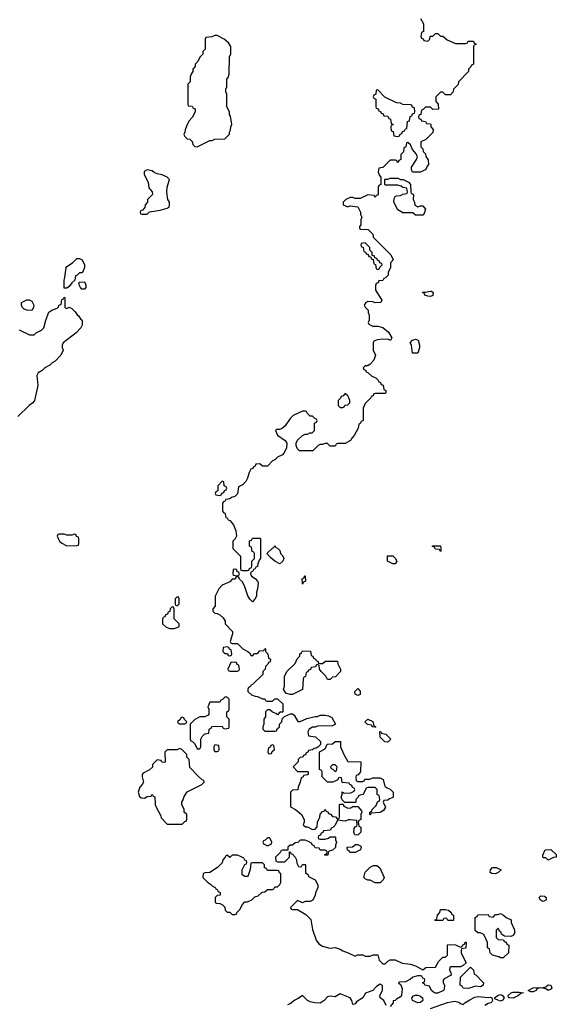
# Model space of a CAD drawing. Header units: inches. Extents: x 2380249 to 2585472, y 382747 to 546448.
# Tile 504 of 626: x 2550014 to 2554294, y 446079 to 453924. Entities that reach past the tile are written whole.
import ezdxf

# ---------------------------------------------------------------- set-up
doc = ezdxf.new("R2010")
doc.units = ezdxf.units.IN
doc.header["$MEASUREMENT"] = 0
doc.layers.add('C5454', color=7, linetype='Continuous')
doc.layers.add('C5455', color=7, linetype='Continuous')

msp = doc.modelspace()

# ---------------------------------------------------------------- linework, layer by layer
at = {"layer": 'C5454', "color": 4, "elevation": 36}
for points in [[(2551637.3, 450000), (2551638, 449998), (2551650, 449994), (2551658, 449958), (2551670, 449954), (2551678, 449938), (2551690, 449934), (2551719.8, 449899.8), (2551738, 449850), (2551742, 449810), (2551732.7, 449787.3), (2551714, 449770), (2551714, 449710), (2551774, 449650), (2551774, 449550), (2551778, 449538), (2551790, 449534), (2551830, 449534), (2551842, 449538), (2551846, 449550), (2551862, 449558), (2551866, 449570), (2551866, 449610), (2551886, 449630), (2551886, 449670), (2551882, 449682), (2551867.3, 449687.3), (2551862, 449722), (2551846, 449730), (2551847.3, 449772.7), (2551862, 449778), (2551870, 449794), (2551930, 449794), (2551934, 449790), (2551934, 449630), (2551923.6, 449616.4), (2551912.7, 449587.3), (2551911.6, 449568.4), (2551898, 449562), (2551890, 449546), (2551878, 449542), (2551870, 449526), (2551858, 449522), (2551854, 449510), (2551862, 449490), (2551891.2, 449471.1), (2551911.2, 449451.1), (2551916.9, 449436.9), (2551912, 449390), (2551903.6, 449363.6), (2551902, 449330), (2551890, 449306), (2551870, 449286), (2551850, 449306), (2551834.6, 449334.6), (2551810, 449406), (2551790, 449446), (2551767.3, 449467.3), (2551762, 449482), (2551750, 449486), (2551738, 449482), (2551732.7, 449467.3), (2551710, 449466), (2551690, 449446), (2551630, 449418), (2551602, 449390), (2551574, 449330), (2551572, 449250), (2551554, 449230), (2551554, 449210), (2551570, 449194), (2551590, 449192), (2551610, 449182), (2551636.9, 449156.9), (2551651.6, 449131.6), (2551654, 449110), (2551712, 449050), (2551712, 449030), (2551694, 448970), (2551698, 448958), (2551710, 448954), (2551750, 448954), (2551794, 448910), (2551834, 448890), (2551852.7, 448872.7), (2551858, 448858), (2551870, 448854), (2551887.3, 448872.7), (2551910, 448874), (2551930, 448894), (2551962, 448898), (2551970, 448914), (2551974, 448910), (2551974, 448890), (2551994, 448870), (2551998, 448838), (2552014, 448830), (2552012.7, 448807.3), (2551998, 448802), (2551994, 448790), (2551974, 448770), (2551971.6, 448748.4), (2551954, 448730), (2551952.7, 448707.3), (2551870, 448626), (2551858, 448622), (2551854, 448610), (2551838, 448602), (2551834, 448590), (2551834, 448570), (2551863.6, 448543.6), (2551892.7, 448532.7), (2551911.6, 448531.6), (2551950, 448514), (2551970, 448514), (2551978, 448498), (2551990, 448494), (2552030, 448494), (2552050, 448514), (2552070, 448514), (2552111.6, 448471.6), (2552114, 448410), (2552110, 448406), (2552090, 448406), (2552070, 448386), (2552056.4, 448396.4), (2552030, 448406), (2552010, 448426), (2551990, 448426), (2551974, 448410), (2551974, 448370), (2551962, 448350), (2551962, 448310), (2551954, 448290), (2551954, 448270), (2551970, 448254), (2552050, 448254), (2552062, 448258), (2552067.3, 448272.7), (2552086, 448290), (2552086, 448310), (2552106, 448330), (2552107.3, 448352.7), (2552127.3, 448372.7), (2552172.7, 448392.7), (2552190, 448394), (2552203.6, 448383.6), (2552232.7, 448332.7), (2552250, 448332), (2552303.1, 448356.9), (2552370, 448372), (2552390, 448372), (2552410, 448382), (2552450, 448382), (2552476.9, 448376.9), (2552503.6, 448363.6), (2552532, 448310), (2552510, 448298), (2552390, 448295.3), (2552370, 448288), (2552350, 448288), (2552322, 448270), (2552312, 448250), (2552318, 448218), (2552374, 448210), (2552412.7, 448172.7), (2552414, 448150), (2552392.7, 448127.3), (2552379.6, 448120.4), (2552363.6, 448116.4), (2552350, 448106), (2552318, 448102), (2552312.7, 448087.3), (2552298, 448082), (2552292.7, 448067.3), (2552278, 448062), (2552272.7, 448047.3), (2552250, 448046), (2552234, 448030), (2552234, 448010), (2552194, 447970), (2552230, 447934), (2552310, 447934), (2552314, 447930), (2552314, 447910), (2552310, 447906), (2552278, 447902), (2552274, 447890), (2552258, 447882), (2552251.6, 447848.4), (2552234, 447810), (2552232.7, 447787.3), (2552190, 447786), (2552174, 447770), (2552172.7, 447652.7), (2552214, 447630), (2552262, 447590), (2552282, 447550), (2552282, 447530), (2552274, 447510), (2552292.7, 447492.7), (2552310, 447492), (2552350, 447472), (2552370, 447474), (2552387.3, 447492.7), (2552388, 447530), (2552408, 447570), (2552410, 447594), (2552430, 447614), (2552442, 447618), (2552450, 447634), (2552458, 447618), (2552472.7, 447612.7), (2552478, 447598), (2552492.7, 447592.7), (2552510, 447574), (2552532.7, 447572.7), (2552550, 447554), (2552562, 447558), (2552566, 447570), (2552566, 447670), (2552570, 447674), (2552594, 447674), (2552598, 447658), (2552630, 447642), (2552656.4, 447643.6), (2552670, 447654), (2552710, 447654), (2552739.6, 447619.6), (2552742, 447610), (2552734, 447590), (2552734, 447550), (2552718, 447542), (2552714, 447530), (2552718, 447498), (2552734, 447490), (2552734, 447450), (2552710, 447426), (2552686, 447430), (2552678, 447450), (2552680.4, 447479.6), (2552690, 447494), (2552702, 447498), (2552706, 447510), (2552702, 447542), (2552650, 447548), (2552632.7, 447547.3), (2552610, 447538), (2552550, 447546), (2552530, 447506), (2552512.7, 447487.3), (2552498, 447482), (2552492.7, 447467.3), (2552438, 447462), (2552432.7, 447447.3), (2552418, 447442), (2552412.7, 447427.3), (2552398, 447422), (2552394, 447410), (2552398, 447398), (2552410, 447394), (2552450, 447394), (2552476.4, 447403.6), (2552490, 447414), (2552530, 447414), (2552534, 447410), (2552534, 447390), (2552542, 447370), (2552532.7, 447347.3), (2552531.6, 447328.4), (2552510, 447306), (2552482, 447298), (2552474, 447290), (2552472.7, 447267.3), (2552450, 447266), (2552446, 447270), (2552462, 447278), (2552466, 447290), (2552462, 447302), (2552450, 447306), (2552410, 447306), (2552402, 447322), (2552370, 447326), (2552362, 447342), (2552346, 447350), (2552342, 447362), (2552316.4, 447376.4), (2552290, 447386), (2552250, 447386), (2552231.6, 447368.4), (2552210, 447366), (2552190, 447346), (2552170, 447346), (2552154, 447330), (2552154, 447306), (2552110, 447306), (2552098, 447302), (2552094, 447290), (2552054, 447250), (2552058, 447218), (2552070, 447214), (2552130, 447214), (2552166, 447250), (2552166, 447294), (2552170, 447294), (2552178, 447278), (2552190, 447274), (2552211.6, 447251.6), (2552222, 447230), (2552223.6, 447203.6), (2552238, 447178), (2552250, 447174), (2552262, 447178), (2552270, 447194), (2552290, 447194), (2552294, 447190), (2552294, 447130), (2552314, 447110), (2552318, 447098), (2552371.2, 447071.1), (2552391.6, 447031.6), (2552391.6, 447008.4), (2552372.7, 446967.3), (2552371.6, 446948.4), (2552351.2, 446908.9), (2552330, 446898), (2552290, 446898), (2552270, 446888), (2552230, 446906), (2552174, 446850), (2552178, 446838), (2552190, 446834), (2552230, 446834), (2552295.3, 446795.3), (2552335.3, 446755.3), (2552350, 446674), (2552378, 446590), (2552399.6, 446559.6), (2552430, 446542), (2552486.4, 446526.4), (2552530, 446531.3), (2552570, 446518), (2552590, 446504.7), (2552634, 446490), (2552690, 446462), (2552708.4, 446471.6), (2552730, 446474), (2552751.6, 446471.6), (2552770, 446462), (2552810, 446462), (2552832, 446472), (2552870, 446474), (2552882, 446430), (2552910, 446402), (2552930, 446402), (2552950, 446422), (2552970, 446432), (2553010, 446432), (2553065.4, 446405.4), (2553130, 446398), (2553170, 446384.7), (2553230, 446354), (2553252.7, 446372.7), (2553330, 446374), (2553356.4, 446423.6), (2553390, 446454), (2553410, 446454), (2553418, 446462), (2553426, 446470), (2553426, 446550), (2553430, 446554), (2553490, 446552), (2553530, 446534), (2553542, 446538), (2553547.3, 446552.7), (2553562, 446558), (2553567.3, 446572.7), (2553574, 446574), (2553572.7, 446527.3), (2553538, 446522), (2553534, 446510), (2553534, 446490), (2553542, 446470), (2553574, 446410), (2553552, 446388), (2553530, 446378), (2553450, 446378), (2553445.4, 446374.6), (2553442, 446350), (2553451.6, 446331.6), (2553454, 446310), (2553399.6, 446280.4), (2553392, 446270), (2553392, 446250), (2553402, 446230), (2553399.6, 446200.4), (2553394, 446190), (2553350, 446168.7), (2553330, 446168.7), (2553314.6, 446174.6), (2553298, 446190), (2553282, 446222), (2553246, 446230), (2553242, 446242), (2553228, 446250), (2553242, 446258), (2553246, 446270), (2553242, 446282), (2553230, 446286), (2553222, 446302), (2553210, 446306), (2553190, 446306), (2553150, 446295.3), (2553130, 446278), (2553090, 446258), (2553043.6, 446256.4), (2553034, 446250), (2553052.7, 446232.7), (2553063.6, 446203.6), (2553058, 446150), (2553050, 446138), (2553019.6, 446120.4), (2553010, 446108), (2552994, 446106), (2552992, 446090), (2552970, 446062)], [(2552938, 446070), (2552918, 446110), (2552888, 446130), (2552886, 446150), (2552908.7, 446190), (2552907.3, 446227.3), (2552890, 446238), (2552859.6, 446220.4), (2552830, 446188), (2552771.6, 446168.4), (2552751.3, 446130), (2552701.4, 446098.6), (2552690, 446082), (2552670, 446078), (2552664, 446110), (2552649.4, 446129.4), (2552570, 446162), (2552530, 446139), (2552490, 446144), (2552470, 446139), (2552442, 446110), (2552410, 446089), (2552369.3, 446089.3), (2552330, 446098), (2552308.8, 446108.9), (2552270, 446148), (2552235.3, 446124.7), (2552207.5, 446112.5), (2552170, 446081.2), (2552150, 446073.2)], [(2553290, 446045.5), (2553427.4, 446092.6), (2553483.9, 446103.9), (2553516, 446096), (2553530, 446084), (2553550, 446076), (2553564, 446090), (2553604.7, 446115.3), (2553644.2, 446135.8), (2553670, 446141.8), (2553750, 446132.2), (2553770, 446135.3), (2553780.7, 446130), (2553785.5, 446110), (2553780.5, 446099.5), (2553770.5, 446089.5), (2553750, 446086), (2553722.8, 446070)]]:
    msp.add_lwpolyline(points, dxfattribs=at)
for points in [[(2550450, 449826), (2550430, 449818), (2550390, 449818), (2550370, 449826), (2550330, 449826), (2550318, 449822), (2550314, 449810), (2550322, 449790), (2550332, 449770), (2550350, 449752), (2550390, 449732), (2550470, 449734), (2550482, 449738), (2550486, 449750), (2550486, 449790), (2550482, 449802), (2550467.3, 449807.3), (2550462, 449822)], [(2552090, 449588), (2552049.1, 449609.1), (2552016.4, 449636.4), (2551986, 449670), (2552030, 449714), (2552042, 449718), (2552050, 449734), (2552058, 449718), (2552070, 449714), (2552090, 449694), (2552094, 449670), (2552110, 449654), (2552122, 449630), (2552114, 449610)], [(2553370, 449686), (2553362, 449702), (2553330, 449706), (2553322, 449722), (2553307.3, 449727.3), (2553307.3, 449732.7), (2553370, 449732), (2553374, 449710), (2553374, 449690)], [(2552990, 449588), (2552948, 449610), (2552948.8, 449651.1), (2552990, 449652), (2553010, 449634), (2553022, 449610), (2553010, 449588)], [(2551730, 449546), (2551718, 449542), (2551714, 449510), (2551718, 449498), (2551750, 449494), (2551762, 449498), (2551766, 449510), (2551762, 449522), (2551747.3, 449527.3), (2551742, 449542)], [(2552270, 449426), (2552266, 449470), (2552282, 449478), (2552286, 449490), (2552291.6, 449491.6), (2552294, 449450), (2552278, 449442)], [(2551270, 449326), (2551254, 449310), (2551254, 449270), (2551258, 449258), (2551270, 449254), (2551286, 449270), (2551286, 449310), (2551282, 449322)], [(2551230, 449246), (2551214, 449230), (2551212.7, 449207.3), (2551198, 449202), (2551192.7, 449187.3), (2551178, 449182), (2551172.7, 449167.3), (2551158, 449162), (2551154, 449150), (2551154, 449110), (2551183.6, 449083.6), (2551212.7, 449072.7), (2551247.3, 449072.7), (2551270, 449082), (2551286, 449090), (2551286, 449110), (2551246, 449150), (2551246, 449230), (2551242, 449242)], [(2551670, 448926), (2551638, 448922), (2551634, 448890), (2551650, 448874), (2551672.7, 448872.7), (2551678, 448858), (2551690, 448854), (2551702, 448858), (2551706, 448870), (2551702, 448902), (2551687.3, 448907.3), (2551682, 448922)], [(2552410, 448794), (2552430, 448794), (2552452.7, 448812.7), (2552550, 448814), (2552552.7, 448792.7), (2552572, 448750), (2552572, 448730), (2552532.7, 448687.3), (2552510, 448686), (2552490, 448666), (2552470, 448666), (2552454.6, 448694.6), (2552418, 448730), (2552406, 448750), (2552402, 448782), (2552390, 448786), (2552378, 448782), (2552372.7, 448767.3), (2552338, 448762), (2552332.7, 448747.3), (2552318, 448742), (2552312.7, 448727.3), (2552298, 448722), (2552294, 448690), (2552278, 448682), (2552274, 448670), (2552270, 448586), (2552190, 448548), (2552170, 448548), (2552138, 448558), (2552118, 448590), (2552126, 448610), (2552126, 448690), (2552146, 448730), (2552210, 448794), (2552228.4, 448831.6), (2552247.3, 448852.7), (2552248.4, 448871.6), (2552262, 448878), (2552270, 448894), (2552332.7, 448892.7), (2552338, 448858), (2552352.7, 448852.7), (2552358, 448838), (2552374, 448830), (2552378, 448818), (2552392.7, 448812.7), (2552398, 448798)], [(2551730, 448806), (2551698, 448802), (2551674, 448750), (2551678, 448738), (2551690, 448734), (2551750, 448734), (2551762, 448738), (2551766, 448750), (2551762, 448782), (2551747.3, 448787.3), (2551742, 448802)], [(2552710, 448538), (2552688.7, 448550), (2552688, 448570), (2552710, 448594), (2552730, 448574), (2552730, 448548)], [(2551670, 448526), (2551650, 448526), (2551632.7, 448507.3), (2551618, 448502), (2551610, 448486), (2551530, 448486), (2551514, 448450), (2551522, 448430), (2551522, 448390), (2551518, 448382), (2551490, 448368), (2551450, 448368), (2551410, 448348), (2551374, 448310), (2551374, 448190), (2551378, 448178), (2551392.7, 448172.7), (2551410, 448154), (2551430, 448114), (2551450, 448114), (2551458, 448130), (2551458, 448190), (2551468.4, 448211.6), (2551490, 448234), (2551522, 448238), (2551526, 448270), (2551542, 448278), (2551547.3, 448292.7), (2551630, 448294), (2551638, 448278), (2551650, 448274), (2551682, 448278), (2551686, 448290), (2551686, 448350), (2551666, 448370), (2551666, 448410), (2551682, 448418), (2551686, 448430), (2551686, 448510)], [(2551310, 448366), (2551298, 448362), (2551292.7, 448347.3), (2551274, 448330), (2551278, 448318), (2551290, 448314), (2551330, 448314), (2551342, 448318), (2551346, 448330), (2551327.3, 448347.3), (2551322, 448362)], [(2552850, 448286), (2552826, 448290), (2552822, 448302), (2552788.4, 448308.4), (2552766, 448330), (2552790, 448351.3), (2552830, 448332), (2552838, 448298), (2552854, 448290)], [(2552950, 448168), (2552926, 448170), (2552890, 448206), (2552887.3, 448252.7), (2552894, 448250), (2552898, 448238), (2552934, 448230), (2552974, 448190)], [(2551570, 448146), (2551562, 448130), (2551563.6, 448103.6), (2551570, 448094), (2551590, 448094), (2551602, 448098), (2551606, 448110), (2551602, 448142)], [(2552030, 448146), (2552018, 448142), (2552012.7, 448127.3), (2551998, 448122), (2551994, 448090), (2551998, 448078), (2552010, 448074), (2552022, 448078), (2552027.3, 448092.7), (2552046, 448110), (2552042, 448142)], [(2552710, 447854), (2552750, 447854), (2552762, 447858), (2552768, 447872), (2552807.3, 447872.7), (2552830, 447882), (2552890, 447882), (2552912, 447870), (2552923.6, 447823.6), (2552930, 447814), (2552943.6, 447803.6), (2552970, 447794), (2552994, 447770), (2552994, 447730), (2552990, 447726), (2552963.6, 447716.4), (2552950, 447706), (2552918, 447702), (2552914, 447690), (2552932, 447650), (2552916.9, 447623.1), (2552890, 447608), (2552818, 447602), (2552810, 447586), (2552806, 447590), (2552806, 447610), (2552822, 447618), (2552826, 447630), (2552856.4, 447663.6), (2552867.3, 447692.7), (2552882, 447698), (2552886, 447710), (2552882, 447742), (2552866, 447750), (2552866, 447790), (2552850, 447806), (2552790, 447806), (2552778, 447802), (2552754, 447750), (2552718, 447742), (2552714, 447730), (2552694, 447710), (2552694, 447690), (2552690, 447686), (2552606, 447686), (2552587.3, 447707.3), (2552578, 447730), (2552586, 447750), (2552587.3, 447772.7), (2552602, 447762), (2552656.4, 447763.6), (2552682, 447778), (2552686, 447790), (2552682, 447802), (2552667.3, 447807.3), (2552662, 447822), (2552646, 447830), (2552642, 447842), (2552587.3, 447847.3), (2552582, 447882), (2552570, 447886), (2552558, 447882), (2552552.7, 447867.3), (2552511.3, 447848.7), (2552470, 447848), (2552426, 447890), (2552426, 447930), (2552422, 447942), (2552406, 447950), (2552406, 448090), (2552450, 448114), (2552467.3, 448152.7), (2552510, 448154), (2552530, 448174), (2552572.7, 448172.7), (2552574, 448130), (2552598, 448070), (2552630, 448014), (2552734, 448010), (2552732, 447930), (2552712.7, 447907.3), (2552698, 447902), (2552694, 447890), (2552698, 447858)], [(2551290, 448118), (2551270, 448106), (2551190, 448106), (2551172.7, 448087.3), (2551174, 448010), (2551170, 448006), (2551147.3, 448007.3), (2551142, 448022), (2551110, 448026), (2551074, 447990), (2551072.7, 447967.3), (2551050, 447946), (2550999.6, 447920.4), (2550992, 447910), (2550992, 447890), (2551002, 447850), (2550991.2, 447828.9), (2550972, 447810), (2550958, 447770), (2550970, 447734), (2550983.6, 447723.6), (2551010, 447722), (2551030, 447734), (2551062, 447738), (2551070, 447754), (2551078, 447738), (2551092.7, 447732.7), (2551094, 447670), (2551102, 447650), (2551139.6, 447579.6), (2551143.6, 447563.6), (2551190, 447514), (2551310, 447514), (2551330, 447534), (2551342, 447538), (2551346, 447550), (2551346, 447590), (2551326, 447610), (2551326, 447630), (2551308, 447670), (2551308, 447690), (2551316.4, 447703.6), (2551324.7, 447735.3), (2551349.1, 447770.9), (2551466, 447830), (2551486, 447850), (2551482, 447862), (2551470, 447866), (2551436.4, 447896.4), (2551370, 447966), (2551366, 448030), (2551347.3, 448047.3), (2551346, 448070), (2551306, 448110)], [(2552530, 447986), (2552510, 447986), (2552494, 447970), (2552498, 447958), (2552512.7, 447952.7), (2552530, 447934), (2552542, 447938), (2552546, 447970)], [(2552010, 447406), (2551990, 447406), (2551972.7, 447387.3), (2551958, 447382), (2551954, 447370), (2551958, 447358), (2551990, 447342), (2552022, 447358), (2552026, 447370)], [(2552647.3, 447287.3), (2552642, 447302), (2552627.3, 447307.3), (2552626, 447330), (2552667.3, 447332.7), (2552691.6, 447351.6), (2552711.6, 447351.6), (2552730, 447342), (2552738, 447330), (2552731.2, 447308.9), (2552690, 447288)], [(2551750, 447268), (2551730, 447268), (2551710, 447266), (2551690, 447248), (2551670, 447266), (2551658, 447262), (2551654, 447250), (2551634, 447230), (2551630, 447206), (2551591.2, 447168.9), (2551530, 447128), (2551492.7, 447127.3), (2551478, 447122), (2551474, 447090), (2551511.6, 447051.6), (2551536.9, 447036.9), (2551550, 447022), (2551574, 447010), (2551578, 446998), (2551590, 446994), (2551598, 446978), (2551614, 446970), (2551612.7, 446947.3), (2551590, 446946), (2551574, 446930), (2551574, 446890), (2551583.6, 446883.6), (2551610, 446882), (2551630, 446874), (2551650, 446854), (2551654, 446830), (2551670, 446814), (2551690, 446814), (2551710, 446794), (2551730, 446794), (2551742, 446798), (2551746, 446810), (2551770, 446834), (2551790, 446874), (2551810, 446894), (2551830, 446894), (2551866, 446910), (2551890, 446934), (2551916.4, 446943.6), (2551948.4, 446971.6), (2551970, 446974), (2551990, 446994), (2552030, 446994), (2552042, 446998), (2552050, 447014), (2552070, 447014), (2552090, 447034), (2552098, 447050), (2552098, 447118), (2552087.3, 447127.3), (2552082, 447142), (2552070, 447146), (2551990, 447146), (2551982, 447162), (2551967.3, 447167.3), (2551966, 447190), (2551950, 447206), (2551870, 447206), (2551858, 447202), (2551852.7, 447152.7), (2551835.3, 447104.7), (2551830, 447098), (2551810, 447098), (2551788.7, 447110), (2551788.7, 447150), (2551810, 447194), (2551822, 447198), (2551826, 447210), (2551822, 447222), (2551810, 447226), (2551802, 447242), (2551776.4, 447256.4)], [(2554230, 447228), (2554210, 447246), (2554190, 447246), (2554186, 447250), (2554187.3, 447267.3), (2554206, 447310), (2554250, 447312), (2554292.7, 447272.7), (2554294, 447250), (2554272.7, 447247.3)], [(2552850, 447046), (2552810, 447068), (2552790, 447068), (2552770, 447078), (2552758, 447090), (2552769.1, 447130.9), (2552810, 447172), (2552836.4, 447183.6), (2552863.6, 447183.6), (2552885.4, 447165.4), (2552922, 447090), (2552914, 447070), (2552890, 447046)], [(2553810, 447118), (2553780.4, 447120.4), (2553766, 447130), (2553768, 447150), (2553786, 447170), (2553814, 447170), (2553854, 447150), (2553830, 447128)], [(2554190, 446898), (2554180.4, 446900.4), (2554166, 446910), (2554158, 446930), (2554170, 446942), (2554199.6, 446939.6), (2554214, 446930), (2554214, 446910), (2554210, 446908)], [(2553430, 446746), (2553422, 446762), (2553410, 446766), (2553398, 446762), (2553390, 446746), (2553330, 446746), (2553326, 446750), (2553342, 446758), (2553346, 446790), (2553366, 446810), (2553370, 446834), (2553410, 446834), (2553434, 446830), (2553454, 446810), (2553458, 446798), (2553474, 446790), (2553474, 446750), (2553470, 446746)], [(2553930, 446618), (2553880.4, 446620.4), (2553858, 446638), (2553855.3, 446650), (2553842, 446662), (2553830, 446686), (2553814, 446670), (2553814, 446610), (2553830, 446594), (2553872.7, 446592.7), (2553878, 446578), (2553892.7, 446572.7), (2553898, 446558), (2553914, 446550), (2553912, 446490), (2553870, 446448.7), (2553850, 446448.7), (2553836.4, 446456.4), (2553786, 446470), (2553766, 446490), (2553762, 446522), (2553746, 446530), (2553746, 446570), (2553718, 446630), (2553710, 446638), (2553687.3, 446647.3), (2553668.4, 446648.4), (2553647.3, 446667.3), (2553646, 446770), (2553662, 446778), (2553667.3, 446792.7), (2553750, 446794), (2553758, 446778), (2553790, 446774), (2553810, 446794), (2553830, 446794), (2553850, 446802), (2553874, 446790), (2553894, 446770), (2553932.7, 446752.7), (2553934, 446730), (2553956.9, 446676.9), (2553962, 446650), (2553950, 446626)], [(2553690, 446219), (2553650, 446222), (2553610, 446209.2), (2553590, 446205.2), (2553550, 446208), (2553542, 446222), (2553526, 446230), (2553530, 446294), (2553610, 446374), (2553634, 446350), (2553638, 446318), (2553652.7, 446312.7), (2553712, 446250), (2553711, 446230)], [(2553950, 446126.6), (2553918, 446130), (2553913.2, 446133.2), (2553909.2, 446150), (2553932.7, 446170), (2553950, 446176.1), (2553996.7, 446176.7), (2554030.9, 446170.9), (2554010, 446166), (2553991.6, 446148.4)], [(2554230, 446189.7), (2554210, 446202.7), (2554170, 446209.3), (2554138, 446202), (2554132, 446190), (2554110, 446178.7), (2554090, 446178), (2554069, 446190), (2554109.8, 446210.2), (2554190, 446213.4), (2554210, 446217.3), (2554230, 446234.6), (2554250, 446231.8), (2554257.4, 446210), (2554250, 446198.4)], [(2553190, 446089.4), (2553148, 446110), (2553142, 446130), (2553154.6, 446145.4), (2553170, 446151.3), (2553190, 446150.8), (2553210, 446142.8), (2553226, 446130), (2553230.4, 446109.6), (2553210, 446093.2)], [(2553850, 446104.5), (2553810, 446119), (2553801.2, 446130), (2553830, 446152), (2553850, 446156), (2553864, 446150), (2553878.8, 446130), (2553867.9, 446112.1)]]:
    msp.add_lwpolyline(points, close=True, dxfattribs=at)
at = {"layer": 'C5455', "color": 4}
for points, elevation in [([(2553210, 453934), (2553234, 453890), (2553234, 453830), (2553218, 453822), (2553214, 453790), (2553218, 453778), (2553232.7, 453772.7), (2553238, 453758), (2553270, 453754), (2553286, 453770), (2553287.3, 453792.7), (2553310, 453794), (2553330, 453814), (2553350, 453814), (2553370, 453794), (2553390, 453794), (2553423.6, 453763.6), (2553490, 453734), (2553570, 453734), (2553582, 453738), (2553590, 453754), (2553632.7, 453752.7), (2553638, 453738), (2553654, 453730), (2553638, 453722), (2553634, 453710), (2553634, 453570), (2553618, 453562), (2553612.7, 453547.3), (2553594, 453530), (2553594, 453510), (2553514, 453430), (2553511.6, 453408.4), (2553474, 453370), (2553471.6, 453348.4), (2553450, 453326), (2553410, 453326), (2553390, 453346), (2553370, 453346), (2553334, 453310), (2553332.7, 453272.7), (2553352, 453250), (2553354, 453210), (2553310, 453208), (2553290, 453226), (2553250, 453226), (2553232.7, 453207.3), (2553218, 453202), (2553212.7, 453167.3), (2553198, 453162), (2553194, 453150), (2553198, 453138), (2553212.7, 453132.7), (2553218, 453118), (2553250, 453114), (2553258, 453098), (2553290, 453094), (2553294, 453090), (2553294, 453070), (2553312, 453050), (2553310, 453026), (2553254, 452970), (2553214, 452950), (2553214, 452910), (2553230, 452894), (2553232.7, 452872.7), (2553250, 452854), (2553252.7, 452832.7), (2553272.7, 452807.3), (2553274, 452770), (2553263.6, 452756.4), (2553254, 452730), (2553210, 452708), (2553146, 452710), (2553138, 452730), (2553138, 452750), (2553178, 452810), (2553186, 452830), (2553176.4, 452856.4), (2553146, 452890), (2553130, 452926), (2553110, 452946), (2553098, 452942), (2553094, 452910), (2553078, 452902), (2553074, 452870), (2553054, 452850), (2553054, 452810), (2553038, 452802), (2553032.7, 452787.3), (2553027.3, 452787.3), (2553022, 452802), (2553010, 452806), (2552970, 452806), (2552910, 452746), (2552878, 452742), (2552874, 452710), (2552883.6, 452683.6), (2552894, 452670), (2552894, 452610), (2552878, 452602), (2552874, 452590), (2552872.7, 452527.3), (2552858, 452522), (2552850, 452508), (2552842, 452522), (2552790, 452528), (2552730, 452498), (2552690, 452498), (2552670, 452506), (2552650, 452506), (2552614, 452490), (2552594, 452470), (2552594, 452450), (2552630, 452434), (2552650, 452442), (2552710, 452434), (2552731.6, 452391.6), (2552732.7, 452372.7), (2552742, 452350), (2552734, 452330), (2552734, 452290), (2552723.6, 452276.4), (2552723.6, 452263.6), (2552730, 452254), (2552792.7, 452252.7), (2552830, 452214), (2552832, 452190), (2552974, 452050), (2552992, 452010), (2552972.7, 451987.3), (2552971.2, 451948.9), (2552954, 451910), (2552952.7, 451887.3), (2552932.7, 451867.3), (2552918, 451862), (2552910, 451846), (2552878, 451842), (2552872.7, 451827.3), (2552858, 451822), (2552852.7, 451807.3), (2552852, 451770), (2552902, 451690), (2552894, 451670), (2552850, 451668), (2552830, 451675.3), (2552790, 451678), (2552774, 451670), (2552762, 451650), (2552770, 451634), (2552794, 451610), (2552794, 451590), (2552802, 451570), (2552802, 451530), (2552794, 451510), (2552798, 451498), (2552830, 451482), (2552870, 451482), (2552910, 451472), (2552954.4, 451434.4), (2552982, 451390), (2552971.2, 451368.9), (2552955.3, 451375.3), (2552910, 451379), (2552866.4, 451373.6), (2552838, 451362), (2552834, 451350), (2552834, 451290), (2552852, 451250), (2552838, 451210), (2552810, 451178), (2552790, 451166), (2552770, 451166), (2552754, 451150), (2552758, 451138), (2552772.7, 451132.7), (2552778, 451118), (2552790, 451114), (2552823.6, 451083.6), (2552854, 451070), (2552872.7, 451052.7), (2552878, 451038), (2552892.7, 451032.7), (2552898, 451018), (2552912.7, 451012.7), (2552918, 450978), (2552934, 450970), (2552934, 450950), (2552930, 450946), (2552850, 450946), (2552838, 450942), (2552832.7, 450927.3), (2552818, 450922), (2552814, 450910), (2552770, 450866), (2552754, 450830), (2552754, 450730), (2552738, 450722), (2552730, 450706), (2552718, 450702), (2552714, 450670), (2552682, 450610), (2552662, 450590), (2552652, 450570), (2552610, 450546), (2552550, 450546), (2552538, 450542), (2552530, 450526), (2552490, 450526), (2552470, 450546), (2552450, 450546), (2552430, 450538), (2552410, 450538), (2552394, 450530), (2552351.6, 450488.4), (2552246, 450490), (2552227.3, 450507.3), (2552218, 450530), (2552218, 450550), (2552230, 450574), (2552270, 450612), (2552290, 450622), (2552310, 450622), (2552328.4, 450631.6), (2552347.3, 450632.7), (2552358, 450642), (2552366, 450650), (2552366, 450710), (2552382, 450718), (2552386, 450730), (2552382, 450742), (2552367.3, 450747.3), (2552350, 450766), (2552330, 450766), (2552306, 450790), (2552302, 450802), (2552290, 450806), (2552270, 450806), (2552194, 450770), (2552170, 450746), (2552131.2, 450688.9), (2552111.2, 450668.9), (2552090, 450658), (2552062, 450658), (2552054, 450650), (2552070, 450614), (2552131.2, 450571.1), (2552144.7, 450550), (2552142, 450510), (2552122, 450470), (2552110, 450458), (2552070, 450438), (2552050, 450418), (2552031.6, 450408.4), (2551990, 450366), (2551950, 450366), (2551930, 450386), (2551898, 450382), (2551892.7, 450367.3), (2551878, 450362), (2551872.7, 450347.3), (2551858, 450342), (2551843.6, 450316.4), (2551832, 450270), (2551816.9, 450243.1), (2551790, 450218), (2551758, 450202), (2551750, 450146), (2551730, 450126), (2551703.6, 450116.4), (2551690, 450106), (2551658, 450102), (2551650, 450086), (2551638, 450082), (2551632.7, 450067.3), (2551632.7, 450012.7), (2551637.3, 450000)], 36), ([(2550010, 451452), (2550092.7, 451412.7), (2550130, 451414), (2550146, 451430), (2550188.8, 451451.1), (2550208, 451470), (2550222, 451530), (2550246.3, 451593.7), (2550269.3, 451610.7), (2550313.6, 451626.4), (2550324, 451636), (2550330, 451652), (2550346, 451654), (2550350, 451694), (2550362, 451698), (2550370, 451714), (2550374, 451710), (2550374, 451630), (2550390, 451622), (2550410, 451634), (2550430, 451622), (2550456.9, 451596.9), (2550471.6, 451571.6), (2550483.6, 451563.6), (2550499.6, 451539.6), (2550512, 451530), (2550512, 451490), (2550502, 451470), (2550464.7, 451430), (2550362, 451350), (2550352, 451330), (2550352.7, 451312.7), (2550362, 451290), (2550342, 451250), (2550296.9, 451203.1), (2550274, 451190), (2550254, 451170), (2550214, 451150), (2550194, 451130), (2550162, 451110), (2550151.6, 451088.4), (2550158.8, 451010), (2550131, 450890), (2550118, 450870), (2550090, 450848.7), (2550000, 450762.7)], 32)]:
    msp.add_lwpolyline(points, dxfattribs=dict(at, elevation=elevation))
for points, elevation in [([(2551590, 453798), (2551570, 453798), (2551547.3, 453787.3), (2551498, 453782), (2551494, 453770), (2551494, 453690), (2551474, 453670), (2551474, 453650), (2551450, 453626), (2551434, 453590), (2551414, 453570), (2551414, 453550), (2551394, 453530), (2551394, 453510), (2551383.6, 453496.4), (2551374, 453470), (2551374, 453430), (2551354, 453410), (2551354, 453250), (2551358, 453238), (2551390, 453234), (2551398, 453218), (2551412.7, 453212.7), (2551414, 453190), (2551390, 453146), (2551363.6, 453116.4), (2551343.6, 453076.4), (2551332.7, 453047.3), (2551331.6, 453028.4), (2551322, 453010), (2551330, 452994), (2551350, 452974), (2551370, 452972), (2551390, 452954), (2551394, 452930), (2551410, 452914), (2551430, 452912), (2551450, 452922), (2551530, 452962), (2551550, 452962), (2551571.6, 452971.6), (2551650, 452974), (2551687.3, 453012.7), (2551687.3, 453027.3), (2551696.4, 453043.6), (2551698, 453070), (2551706, 453090), (2551696.4, 453156.4), (2551688.4, 453168.4), (2551687.3, 453187.3), (2551667.3, 453232.7), (2551666, 453330), (2551658, 453350), (2551658, 453370), (2551666, 453390), (2551666, 453450), (2551676.4, 453463.6), (2551686, 453490), (2551688, 453630), (2551698, 453650), (2551698, 453710), (2551680.4, 453740.4), (2551646, 453770)], 36), ([(2552870, 453366), (2552858, 453362), (2552854, 453330), (2552838, 453322), (2552834, 453310), (2552838, 453298), (2552854, 453290), (2552854, 453230), (2552858, 453218), (2552872.7, 453212.7), (2552878, 453198), (2552892.7, 453192.7), (2552898, 453178), (2552912.7, 453172.7), (2552918, 453158), (2552950, 453154), (2552958, 453138), (2552972.7, 453132.7), (2552978, 453098), (2552994, 453090), (2552978, 453082), (2552974, 453070), (2552978, 453038), (2552992.7, 453032.7), (2552998, 452998), (2553030, 452994), (2553042, 452998), (2553047.3, 453012.7), (2553062, 453018), (2553067.3, 453032.7), (2553082, 453038), (2553090, 453054), (2553102, 453058), (2553107.3, 453112.7), (2553122, 453118), (2553127.3, 453152.7), (2553142, 453158), (2553147.3, 453172.7), (2553162, 453178), (2553166, 453190), (2553162, 453222), (2553147.3, 453227.3), (2553142, 453242), (2553130, 453246), (2553070, 453248), (2553050, 453258), (2553020.4, 453260.4), (2552927.3, 453307.3)], 36), ([(2551030, 452728.7), (2551006.4, 452713.6), (2551006, 452690), (2551038, 452630), (2551043.6, 452583.6), (2551071.6, 452551.6), (2551074, 452530), (2551034, 452490), (2551034, 452470), (2551014, 452450), (2551012.7, 452427.3), (2550992.7, 452407.3), (2550978, 452402), (2550974, 452390), (2550978, 452378), (2550990, 452374), (2551030, 452374), (2551050, 452394), (2551134.6, 452405.4), (2551190, 452422), (2551206, 452430), (2551208, 452450), (2551208, 452470), (2551195.3, 452490), (2551188.7, 452550), (2551189.1, 452590.9), (2551208, 452650), (2551190, 452668), (2551150, 452688), (2551110, 452695.3), (2551086, 452706), (2551070, 452719)], 36), ([(2553190, 452434), (2553210, 452442), (2553230, 452442), (2553250, 452414), (2553239.6, 452380.4), (2553230, 452366), (2553170, 452366), (2553150, 452386), (2553070, 452386), (2553028.8, 452408.9), (2552998, 452470), (2553000.4, 452499.6), (2553010, 452514), (2553020.4, 452519.6), (2553050, 452522), (2553070, 452534), (2553102, 452538), (2553106, 452550), (2553102, 452582), (2553070, 452586), (2553056.4, 452596.4), (2553030, 452606), (2552930, 452606), (2552926, 452610), (2552927.3, 452652.7), (2552950, 452654), (2552970, 452662), (2553030, 452662), (2553050, 452652), (2553071.6, 452651.6), (2553114, 452630), (2553132, 452610), (2553134, 452550), (2553138, 452538), (2553154, 452530), (2553152, 452490), (2553162, 452470), (2553166, 452446)], 36), ([(2552770, 452146), (2552738, 452142), (2552734, 452130), (2552738, 452118), (2552754, 452110), (2552758, 452078), (2552772.7, 452072.7), (2552778, 452058), (2552792.7, 452052.7), (2552798, 452038), (2552814, 452034), (2552818, 452018), (2552834, 452014), (2552838, 451978), (2552852.7, 451972.7), (2552858, 451938), (2552870, 451934), (2552882, 451938), (2552887.3, 451952.7), (2552906, 451970), (2552902, 451982), (2552887.3, 451987.3), (2552882, 452002), (2552867.3, 452007.3), (2552862, 452022), (2552846, 452026), (2552842, 452042), (2552826, 452046), (2552826, 452070), (2552807.3, 452087.3), (2552806, 452110)], 36), ([(2550370, 451786), (2550368.7, 451790), (2550368.8, 451848.9), (2550375.3, 451870), (2550384, 451950), (2550390, 451958), (2550434.6, 451985.4), (2550470, 452022), (2550490, 452022), (2550512, 452010), (2550531.6, 451971.6), (2550531.6, 451948.4), (2550514, 451910), (2550510, 451906), (2550490, 451906), (2550472.7, 451887.3), (2550458, 451882), (2550452.7, 451847.3), (2550430, 451826), (2550410, 451798), (2550390, 451786)], 32), ([(2550510, 451778), (2550498, 451790), (2550487.3, 451812.7), (2550487.3, 451832.7), (2550530, 451834), (2550534, 451830), (2550542, 451810), (2550542, 451790), (2550530, 451778)], 32), ([(2553290, 451718), (2553270, 451722), (2553246, 451730), (2553242, 451742), (2553226, 451750), (2553230, 451754), (2553250, 451752), (2553290, 451762), (2553299.6, 451759.6), (2553312, 451750), (2553310, 451726)], 36), ([(2550110, 451608), (2550070, 451608.7), (2550050, 451618), (2550034.6, 451634.6), (2550028, 451650), (2550028, 451670), (2550070, 451690.6), (2550090, 451690.6), (2550110, 451681), (2550126, 451650), (2550124.7, 451630)], 32), ([(2553190, 451266), (2553147.3, 451267.3), (2553138, 451330), (2553128, 451350), (2553146, 451370), (2553170, 451378), (2553191.3, 451370), (2553202, 451330), (2553202, 451310)], 36), ([(2552610, 450946), (2552592.7, 450927.3), (2552578, 450922), (2552572.7, 450907.3), (2552554, 450890), (2552554, 450850), (2552570, 450834), (2552590, 450834), (2552602, 450838), (2552607.3, 450852.7), (2552630, 450854), (2552646, 450870), (2552646, 450890), (2552638, 450910), (2552630, 450926)], 36), ([(2551630, 450246), (2551594, 450210), (2551594, 450170), (2551578, 450162), (2551574, 450150), (2551578, 450138), (2551610, 450134), (2551622, 450138), (2551627.3, 450152.7), (2551642, 450158), (2551647.3, 450172.7), (2551662, 450178), (2551666, 450190), (2551662, 450202), (2551646, 450210), (2551642, 450242)], 36)]:
    msp.add_lwpolyline(points, close=True, dxfattribs=dict(at, elevation=elevation))

doc.saveas('drawing.dxf')
